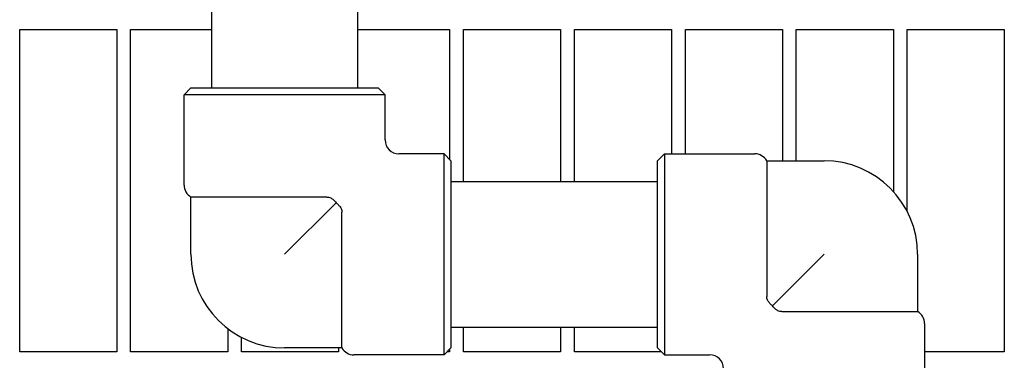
# Model space of a CAD drawing. Header units: inches. Extents: x 18 to 846, y -44 to 561.
# Tile 632 of 642: x 543 to 552, y 488 to 491. Entities that reach past the tile are written whole.
import ezdxf

# ---------------------------------------------------------------- set-up
doc = ezdxf.new("R2010")
doc.units = ezdxf.units.IN
doc.header["$LTSCALE"] = 24
doc.header["$MEASUREMENT"] = 0
doc.layers.add('Visible (ANSI)', color=7, linetype='Continuous', lineweight=30)

msp = doc.modelspace()

# ---------------------------------------------------------------- linework, layer by layer
at = {"layer": 'Visible (ANSI)'}
for p, q in [((544.80097, 492.2563), (544.80097, 490.4813)), ((546.11597, 492.2563), (546.11597, 490.4813)), ((543.07093, 488.1013), (543.07093, 491.00755)), ((543.07093, 491.00755), (543.94593, 491.00755)), ((543.94593, 491.00755), (543.94593, 488.1013)), ((544.07093, 488.1013), (544.07093, 491.00755)), ((544.07093, 491.00755), (544.80097, 491.00755)), ((546.11597, 491.00755), (546.94593, 491.00755)), ((546.94593, 491.00755), (546.94593, 489.83759)), ((547.07093, 489.6388), (547.07093, 491.00755)), ((547.07093, 491.00755), (547.94593, 491.00755)), ((547.94593, 491.00755), (547.94593, 489.6388)), ((548.07093, 489.6388), (548.07093, 491.00755)), ((548.07093, 491.00755), (548.94593, 491.00755)), ((548.94593, 491.00755), (548.94593, 489.88755)), ((549.07093, 489.88755), (549.07093, 491.00755)), ((549.07093, 491.00755), (549.94593, 491.00755)), ((549.94593, 491.00755), (549.94593, 489.82505)), ((550.07093, 489.82505), (550.07093, 491.00755)), ((550.07093, 491.00755), (550.94593, 491.00755)), ((550.94593, 491.00755), (550.94593, 489.54817)), ((551.07093, 489.36792), (551.07093, 491.00755)), ((551.07093, 491.00755), (551.94593, 491.00755)), ((551.94593, 491.00755), (551.94593, 488.1013)), ((544.61472, 490.4813), (544.55222, 490.4188)), ((544.61472, 490.4813), (546.30222, 490.4813)), ((546.30222, 490.4813), (546.36472, 490.4188)), ((546.36472, 490.4188), (544.55222, 490.4188)), ((544.55222, 489.6063), (544.55222, 490.4188)), ((546.36472, 490.01255), (546.36472, 490.4188)), ((546.89597, 489.88755), (546.48972, 489.88755)), ((546.89597, 488.07505), (546.89597, 489.88755)), ((546.95847, 489.82505), (546.89597, 489.88755)), ((546.95847, 489.82505), (546.95847, 488.13755)), ((548.82097, 489.82505), (548.88347, 489.88755)), ((548.82097, 488.13755), (548.82097, 489.82505)), ((548.88347, 489.88755), (548.88347, 488.07505)), ((548.88347, 489.88755), (549.69597, 489.88755)), ((549.80422, 489.82505), (549.80422, 488.60098)), ((549.80422, 489.82505), (550.32097, 489.82505)), ((546.95847, 489.6388), (548.82097, 489.6388)), ((545.83879, 489.49805), (544.61472, 489.49805)), ((544.61472, 488.9813), (544.61472, 489.49805)), ((545.45847, 488.9813), (545.92335, 489.44619)), ((545.97521, 488.13755), (545.97521, 489.36162)), ((550.32097, 488.9813), (549.85608, 488.51642)), ((551.16472, 488.9813), (551.16472, 488.46456)), ((549.94064, 488.46456), (551.16472, 488.46456)), ((544.94593, 488.31106), (544.94593, 488.1013)), ((546.95847, 488.3238), (548.82097, 488.3238)), ((547.07093, 488.1013), (547.07093, 488.3238)), ((547.94593, 488.3238), (547.94593, 488.1013)), ((548.07093, 488.1013), (548.07093, 488.3238)), ((551.22722, 488.3563), (551.22722, 487.5438)), ((545.07093, 488.1013), (545.07093, 488.23182)), ((545.97521, 488.13755), (545.45847, 488.13755)), ((545.94593, 488.13755), (545.94593, 488.1013)), ((546.95847, 488.13755), (546.89597, 488.07505)), ((546.94593, 488.12502), (546.94593, 488.1013)), ((548.82097, 488.13755), (548.88347, 488.07505)), ((543.94593, 488.1013), (543.07093, 488.1013)), ((544.94593, 488.1013), (544.07093, 488.1013)), ((545.94593, 488.1013), (545.07093, 488.1013)), ((546.89597, 488.07505), (546.08347, 488.07505)), ((546.94593, 488.1013), (546.92222, 488.1013)), ((547.94593, 488.1013), (547.07093, 488.1013)), ((548.85722, 488.1013), (548.07093, 488.1013)), ((548.88347, 488.07505), (549.28972, 488.07505)), ((551.94593, 488.1013), (551.22722, 488.1013))]:
    msp.add_line(p, q, dxfattribs=at)
for centre, radius, start, end in [((546.48972, 490.01255), 0.125, 180, 270), ((549.69597, 489.76255), 0.125, 30, 90), ((550.32097, 488.9813), 0.84375, 0, 90), ((544.67722, 489.6063), 0.125, 180, 240), ((545.45847, 488.9813), 0.84375, 180, 270), ((551.10222, 488.3563), 0.125, 0, 60), ((546.08347, 488.20005), 0.125, 210, 270), ((549.28972, 487.95005), 0.125, 0, 90)]:
    msp.add_arc(centre, radius, start, end, dxfattribs=at)
for points, knots in [([(545.83879, 489.49805), (545.84508, 489.49805), (545.85129, 489.49733), (545.86335, 489.49443), (545.86908, 489.4923), (545.88324, 489.48518), (545.89098, 489.47947), (545.90648, 489.46557), (545.91546, 489.45599), (545.92335, 489.44619)], [-0.45272505, -0.45272505, -0.45272505, -0.45272505, -0.39374992, -0.39374992, -0.33575589, -0.33575589, -0.24538773, -0.24538773, -0.14472543, -0.14472543, -0.14472543, -0.14472543]), ([(545.92335, 489.44619), (545.92566, 489.44433), (545.92791, 489.44245), (545.93606, 489.43539), (545.94412, 489.42795), (545.95786, 489.41226), (545.96348, 489.40433), (545.97379, 489.38241), (545.97521, 489.37072), (545.97521, 489.36162)], [-0.20832254, -0.20832254, -0.20832254, -0.20832254, -0.18739286, -0.18739286, -0.13036023, -0.13036023, -0.07767244, -0.07767244, 0, 0, 0, 0]), ([(549.85608, 488.51642), (549.85378, 488.51827), (549.85152, 488.52016), (549.84337, 488.52721), (549.83531, 488.53466), (549.82158, 488.55034), (549.81595, 488.55827), (549.80564, 488.5802), (549.80422, 488.59188), (549.80422, 488.60098)], [-0.20832254, -0.20832254, -0.20832254, -0.20832254, -0.18739286, -0.18739286, -0.13036023, -0.13036023, -0.07767244, -0.07767244, 0, 0, 0, 0]), ([(549.94064, 488.46456), (549.93435, 488.46456), (549.92814, 488.46527), (549.91608, 488.46818), (549.91035, 488.4703), (549.89619, 488.47742), (549.88845, 488.48314), (549.87295, 488.49703), (549.86397, 488.50661), (549.85608, 488.51642)], [-0.45272505, -0.45272505, -0.45272505, -0.45272505, -0.39374992, -0.39374992, -0.33575589, -0.33575589, -0.24538773, -0.24538773, -0.14472543, -0.14472543, -0.14472543, -0.14472543])]:
    msp.add_open_spline(points, degree=3, knots=knots, dxfattribs=at)

doc.saveas('drawing.dxf')
